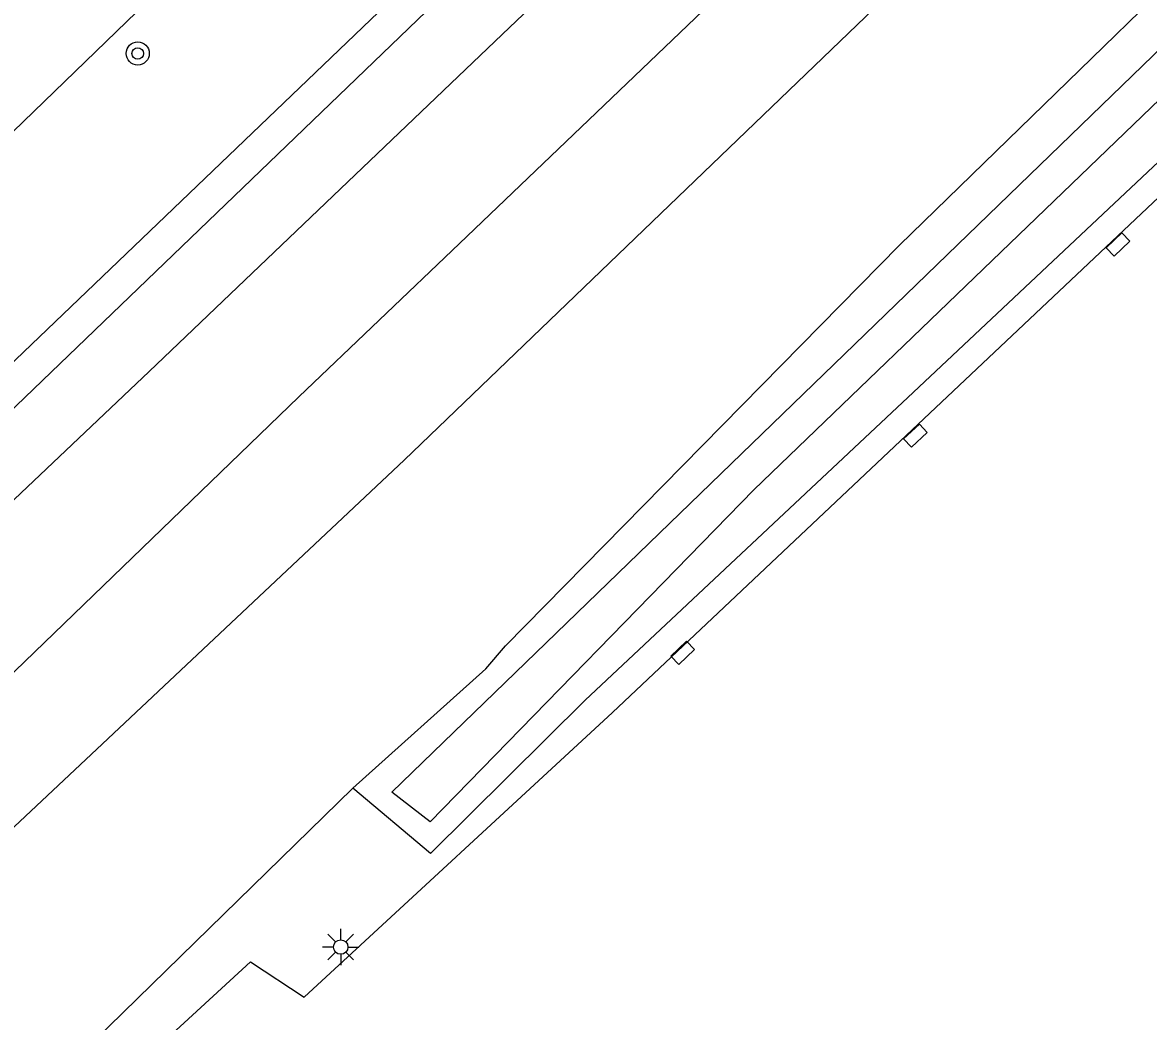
# Model space of a CAD drawing. Extents: x 137999 to 141000, y 397500 to 400501.
# Drawn here: x 138244.77 to 138283.7, y 398733.93 to 398768.48 of the extents above; entities that cross this region are included whole.
import ezdxf

# ---------------------------------------------------------------- set-up
doc = ezdxf.new("R2010")
doc.units = 0
for name, color, linetype in [('gg-knt-verharding', 7, 'Continuous'), ('gg-kntw-bovenkant insteek waterloop', 7, 'Continuous'), ('gt-grn-groengrens', 7, 'Continuous'), ('gt-symb-boom', 7, 'Continuous'), ('gt-symb-kolk', 7, 'Continuous'), ('gt-symb-lichtmast', 7, 'Continuous'), ('gx-grn-maaiveld', 7, 'Continuous')]:
    doc.layers.add(name, color=color, linetype=linetype)

# ---------------------------------------------------------------- blocks, each defined once
blk = doc.blocks.new('gt0-LMAST')
at = {"layer": 'gt-symb-lichtmast'}
for p, q in [((-0.182, 0.173), (-0.447, 0.438)), ((-0.005, 0.246), (-0.005, 0.621)), ((0.172, 0.173), (0.437, 0.438)), ((-0.255, -0.004), (-0.63, -0.004)), ((-0.182, -0.181), (-0.447, -0.446)), ((-0.005, -0.254), (-0.005, -0.629)), ((0.437, -0.446), (0.172, -0.181)), ((0.245, -0.004), (0.62, -0.004))]:
    blk.add_line(p, q, dxfattribs=at)
blk.add_circle((-0.005, -0.004), 0.25, dxfattribs=at)
blk = doc.blocks.new('gt0-KOLK')
at = {"layer": 'gt-symb-kolk'}
blk.add_lwpolyline([(0, 0), (0.375, 0), (0.375, 0.4), (-0.375, 0.4), (-0.375, 0), (0, 0)], dxfattribs=at)
blk = doc.blocks.new('gt0-BOOM')
at = {"layer": 'gt-symb-boom'}
for radius in [0.4, 0.2]:
    blk.add_circle((0, 0), radius, dxfattribs=at)

msp = doc.modelspace()

# ---------------------------------------------------------------- linework, layer by layer
at = {"layer": 'gg-knt-verharding'}
msp.add_line((138265.171, 398744.617), (138254.509, 398734.779), dxfattribs=at)
for points in [[(138294.913, 398712.143), (138309.82, 398737.402), (138322.017, 398754.463), (138333.132, 398771.607), (138349.034, 398796.351), (138354.923, 398804.77), (138366.798, 398821.995), (138362.41, 398824.804), (138365.501, 398828.832), (138361.395, 398831.753), (138358.695, 398827.756), (138354.591, 398830.601), (138336.708, 398804.857), (138309.383, 398762.583), (138313.506, 398759.893), (138312.808, 398758.792), (138293.408, 398771.274), (138265.171, 398744.617)], [(138205.142, 398718.915), (138206.011, 398719.67), (138216.911, 398729.43), (138228.151, 398739.7), (138239.11, 398750), (138259.024, 398769.152)], [(138211.297, 398695.433), (138218.661, 398703.521), (138225.461, 398710.92), (138226.192, 398711.692), (138236.488, 398721.176), (138245.203, 398729.151), (138252.652, 398735.993), (138254.509, 398734.779)]]:
    msp.add_lwpolyline(points, dxfattribs=at)
at = {"layer": 'gg-kntw-bovenkant insteek waterloop'}
msp.add_line((138256.19, 398741.997), (138260.79, 398746.134), dxfattribs=at)
for points in [[(138260.79, 398746.134), (138261.463, 398746.923), (138275.095, 398760.78), (138290.474, 398775.753), (138324.509, 398808.136), (138340.115, 398823.075), (138365.638, 398847.695)], [(138298.711, 398777.46), (138275.376, 398755.518), (138264.226, 398745.044), (138258.879, 398739.739), (138256.19, 398741.997)]]:
    msp.add_lwpolyline(points, dxfattribs=at)
at = {"layer": 'gt-grn-groengrens'}
for points in [[(138339.604, 398847.9), (138315.935, 398825.336), (138286.831, 398797.302), (138267.715, 398779.045), (138227.886, 398740.882), (138209.411, 398724.164), (138198.987, 398714.875), (138197.423, 398713.387), (138195.089, 398712.219), (138194.097, 398711.779)], [(138324.502, 398844.225), (138300.048, 398819.986), (138282.213, 398801.273), (138206.309, 398727.814), (138192.113, 398714.027), (138194.097, 398711.779)]]:
    msp.add_lwpolyline(points, dxfattribs=at)
at = {"layer": 'gx-grn-maaiveld'}
for points in [[(138499.407, 398982.656), (138489.916, 398973.847), (138478.635, 398963.661), (138469.403, 398955.249), (138460.33, 398947.221), (138453.633, 398941.068), (138444.667, 398932.821), (138432.975, 398921.772), (138417.262, 398906.589), (138399.636, 398889.594), (138385.045, 398875.638), (138367.167, 398858.322), (138349.331, 398841.156), (138333.867, 398826.239), (138316.875, 398810.072), (138304.822, 398798.46), (138292.221, 398786.299), (138279.233, 398773.798), (138267.431, 398762.44), (138257.964, 398753.347), (138247.335, 398743.355), (138238.393, 398734.962), (138228.544, 398725.848), (138219.702, 398717.858)], [(138305.83, 398724.637), (138322.817, 398751.754), (138332.857, 398766.915), (138346.281, 398787.384), (138364.412, 398813.993), (138388.323, 398848.076), (138388.91, 398849.825), (138388.372, 398852.686), (138383.247, 398857.02), (138380.055, 398856.094), (138370.052, 398847.316), (138357.451, 398835.727), (138330.729, 398810.671), (138298.437, 398779.654), (138270.05, 398752.316), (138258.865, 398740.843), (138257.536, 398741.868), (138292.386, 398775.602), (138330.109, 398811.962), (138350.04, 398831.129), (138358.875, 398839.458), (138374.617, 398853.291), (138378.702, 398856.526), (138386.971, 398861.131)], [(138331.363, 398835.183), (138326.089, 398830.177), (138318.671, 398823.068), (138300.208, 398805.36), (138285.722, 398791.488), (138272.634, 398778.835), (138261.358, 398768.061), (138249.15, 398756.407), (138237.381, 398745.259), (138226.138, 398734.677), (138217.259, 398726.497), (138212.232, 398721.951)], [(138259.875, 398760.841), (138269.874, 398770.41), (138286.331, 398786.261), (138300.897, 398800.106), (138318.319, 398816.985), (138319.299, 398817.929)], [(138216.134, 398719.813), (138226.907, 398729.529), (138241.453, 398743.105), (138254.326, 398755.531), (138259.875, 398760.841)], [(138226.968, 398713.877), (138232.837, 398719.204), (138256.19, 398741.997)]]:
    msp.add_lwpolyline(points, dxfattribs=at)

# ---------------------------------------------------------------- block references
at = {"layer": 'gt-symb-boom'}
msp.add_blockref('gt0-BOOM', (138248.753, 398767.41), dxfattribs=at)
at = {"layer": 'gt-symb-kolk'}
for p, rotation in [((138282.512, 398760.949), -136.66204389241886), ((138275.504, 398754.339), -136.94423037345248), ((138267.456, 398746.823), -136.37742658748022)]:
    msp.add_blockref('gt0-KOLK', p, dxfattribs=dict(at, rotation=rotation))
at = {"layer": 'gt-symb-lichtmast'}
msp.add_blockref('gt0-LMAST', (138255.775, 398736.511), dxfattribs=at)

doc.saveas('drawing.dxf')
